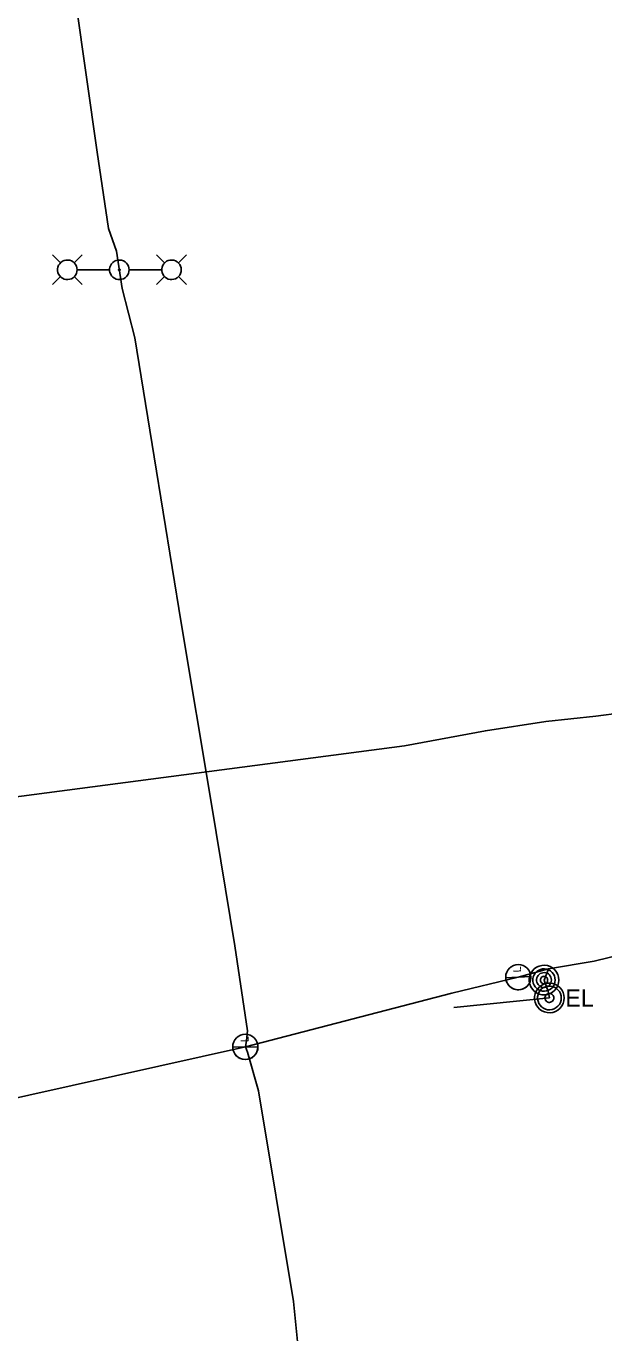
# Model space of a CAD drawing. Extents: x 600849 to 606371, y 330010 to 403088.
# Drawn here: x 604245.7 to 604374.2, y 338962.3 to 339253 of the extents above; entities that cross this region are included whole.
import ezdxf

# ---------------------------------------------------------------- set-up
doc = ezdxf.new("R2010")
doc.units = 0
for name, color, linetype in [('E_FTMS', 7, 'Continuous'), ('E_FTMS_Conduit', 7, 'Continuous'), ('E_LTG', 7, 'Continuous'), ('E_LTG_CID', 7, 'Continuous'), ('E_MISCPROP', 7, 'Continuous'), ('E_UTL_E', 7, 'Continuous'), ('E_UTL_E_UG', 7, 'Continuous')]:
    doc.layers.add(name, color=color, linetype=linetype)

# ---------------------------------------------------------------- blocks, each defined once
blk = doc.blocks.new('_U285')
at = {"layer": 'E_LTG'}
blk.add_lwpolyline([(0.001, -0.171), (0.001, 0.172)], dxfattribs=at)
blk.add_circle((0.001, 0), 0.171, dxfattribs=at)
blk.add_arc((0.001, 0), 0.171, 90, 270, dxfattribs=at)
blk.add_text('L', height=0.108, dxfattribs=at).set_placement((0.066, -0.042))
blk = doc.blocks.new('_U286')
at = {"layer": 'E_LTG'}
blk.add_lwpolyline([(0.001, -0.171), (0.001, 0.172)], dxfattribs=at)
blk.add_circle((0.001, 0), 0.171, dxfattribs=at)
blk.add_arc((0.001, 0), 0.171, 90, 270, dxfattribs=at)
blk.add_text('L', height=0.108, dxfattribs=at).set_placement((0.066, -0.042))

msp = doc.modelspace()

# ---------------------------------------------------------------- linework, layer by layer
at = {"layer": 'E_FTMS_Conduit'}
msp.add_lwpolyline([(604191.75, 339074.79), (604193.7, 339074.89), (604206.98, 339076.38), (604225.68, 339079.98), (604237.18, 339080.75), (604237.19, 339080.74), (604329.81, 339092.9), (604347.83, 339096.24), (604361.27, 339098.27), (604372.38, 339099.46), (604378.12, 339100.26), (604379.91, 339100.81), (604381.99, 339101.16), (604439.79, 339107.28), (604472.18, 339110.08), (604487.12, 339110.95)], dxfattribs=at)
at = {"layer": 'E_LTG'}
for points in [[(604253.3, 339200.28), (604251.52, 339202.06)], [(604257, 339198.76), (604256.96, 339199.17), (604256.85, 339199.57), (604256.66, 339199.94), (604256.4, 339200.26), (604256.09, 339200.53), (604255.73, 339200.74), (604255.34, 339200.88), (604254.93, 339200.94), (604254.52, 339200.92), (604254.11, 339200.82), (604253.74, 339200.65), (604253.4, 339200.41), (604253.12, 339200.11), (604252.89, 339199.76), (604252.74, 339199.37), (604252.66, 339198.97), (604252.66, 339198.56), (604252.74, 339198.15), (604252.89, 339197.77), (604253.12, 339197.42), (604253.4, 339197.12), (604253.74, 339196.88), (604254.11, 339196.71), (604254.52, 339196.61), (604254.93, 339196.59), (604255.34, 339196.65), (604255.73, 339196.78), (604256.09, 339196.99), (604256.4, 339197.26), (604256.66, 339197.59), (604256.85, 339197.95), (604256.96, 339198.35), (604257, 339198.76)], [(604256.35, 339200.28), (604258.13, 339202.06)], [(604268.57, 339198.76), (604268.53, 339199.17), (604268.41, 339199.57), (604268.22, 339199.94), (604267.97, 339200.26), (604267.65, 339200.53), (604267.3, 339200.74), (604266.9, 339200.88), (604266.49, 339200.93), (604266.08, 339200.91), (604265.68, 339200.82), (604265.3, 339200.65), (604264.97, 339200.41), (604264.68, 339200.11), (604264.46, 339199.76), (604264.3, 339199.37), (604264.23, 339198.97), (604264.23, 339198.55), (604264.3, 339198.15), (604264.46, 339197.76), (604264.68, 339197.42), (604264.97, 339197.12), (604265.3, 339196.88), (604265.68, 339196.71), (604266.08, 339196.61), (604266.49, 339196.59), (604266.9, 339196.65), (604267.3, 339196.78), (604267.65, 339196.99), (604267.97, 339197.26), (604268.22, 339197.59), (604268.41, 339197.95), (604268.53, 339198.35), (604268.57, 339198.76)], [(604276.47, 339200.29), (604274.69, 339202.06)], [(604280.17, 339198.76), (604280.13, 339199.17), (604280.01, 339199.57), (604279.82, 339199.94), (604279.57, 339200.26), (604279.26, 339200.53), (604278.9, 339200.74), (604278.51, 339200.88), (604278.1, 339200.93), (604277.68, 339200.91), (604277.28, 339200.82), (604276.91, 339200.65), (604276.57, 339200.41), (604276.28, 339200.11), (604276.06, 339199.76), (604275.91, 339199.37), (604275.83, 339198.97), (604275.83, 339198.55), (604275.91, 339198.15), (604276.06, 339197.76), (604276.28, 339197.42), (604276.57, 339197.12), (604276.91, 339196.88), (604277.28, 339196.71), (604277.68, 339196.61), (604278.1, 339196.59), (604278.51, 339196.65), (604278.9, 339196.78), (604279.26, 339196.99), (604279.57, 339197.26), (604279.82, 339197.59), (604280.01, 339197.95), (604280.13, 339198.35), (604280.17, 339198.76)], [(604279.52, 339200.29), (604281.3, 339202.06)], [(604253.3, 339197.24), (604251.52, 339195.46)], [(604256.35, 339197.24), (604258.13, 339195.46)], [(604257.04, 339198.76), (604264.22, 339198.76)], [(604266.56, 339198.76), (604266.55, 339198.79), (604266.55, 339198.82), (604266.53, 339198.85), (604266.51, 339198.88), (604266.49, 339198.9), (604266.46, 339198.91), (604266.43, 339198.92), (604266.4, 339198.93), (604266.37, 339198.93), (604266.34, 339198.92), (604266.31, 339198.91), (604266.28, 339198.89), (604266.26, 339198.86), (604266.24, 339198.84), (604266.23, 339198.81), (604266.23, 339198.78), (604266.23, 339198.75), (604266.23, 339198.71), (604266.24, 339198.69), (604266.26, 339198.66), (604266.28, 339198.64), (604266.31, 339198.62), (604266.34, 339198.6), (604266.37, 339198.6), (604266.4, 339198.6), (604266.43, 339198.6), (604266.46, 339198.61), (604266.49, 339198.63), (604266.51, 339198.65), (604266.53, 339198.67), (604266.55, 339198.7), (604266.55, 339198.73), (604266.56, 339198.76)], [(604275.78, 339198.76), (604268.6, 339198.76)], [(604276.47, 339197.24), (604274.69, 339195.46)], [(604279.52, 339197.24), (604281.3, 339195.46)]]:
    msp.add_lwpolyline(points, dxfattribs=at)
at = {"layer": 'E_LTG_CID'}
for points in [[(604306.89, 338951.53), (604305.14, 338969.31), (604297.33, 339016.18), (604294.93, 339024.76), (604294.42, 339025.92), (604294.68, 339027.32), (604294.92, 339029.51), (604292.06, 339048.39), (604286.86, 339079.89), (604280.17, 339120.23), (604274.15, 339157.15), (604269.86, 339183.66), (604266.99, 339194.59), (604265.78, 339202.89), (604263.97, 339207.96), (604261.47, 339224.9), (604256.72, 339258.28)], [(604362.06, 339036.82), (604361.81, 339038.26), (604360.87, 339040.81), (604361.83, 339043.26), (604372.05, 339045.03), (604388.72, 339049.08), (604413.62, 339049.2), (604438.74, 339048.45), (604442.01, 339048.64)], [(604361.83, 339043.26), (604355.15, 339041.42), (604340.39, 339037.91), (604294.42, 339025.92)], [(604294.42, 339025.92), (604226.93, 339010.91), (604225.04, 339011.09), (604194.7, 339009.16), (604175.97, 339007.72), (604172.17, 339007.37), (604170.97, 339007.05), (604170.02, 339006.34), (604168.49, 339005.05), (604164.44, 339005.28), (604156.9, 339007.45)]]:
    msp.add_lwpolyline(points, dxfattribs=at)
at = {"layer": 'E_MISCPROP'}
for points in [[(604364.17, 339040.81), (604364.11, 339041.43), (604363.93, 339042.03), (604363.65, 339042.59), (604363.26, 339043.08), (604362.78, 339043.49), (604362.24, 339043.81), (604361.65, 339044.01), (604361.03, 339044.1), (604360.4, 339044.07), (604359.79, 339043.92), (604359.22, 339043.66), (604358.71, 339043.3), (604358.28, 339042.85), (604357.94, 339042.32), (604357.7, 339041.74), (604357.58, 339041.12), (604357.58, 339040.49), (604357.7, 339039.88), (604357.94, 339039.29), (604358.28, 339038.77), (604358.71, 339038.31), (604359.22, 339037.95), (604359.79, 339037.69), (604360.4, 339037.54), (604361.03, 339037.51), (604361.65, 339037.6), (604362.24, 339037.8), (604362.78, 339038.12), (604363.26, 339038.53), (604363.65, 339039.02), (604363.93, 339039.58), (604364.11, 339040.18), (604364.17, 339040.81)], [(604363.34, 339040.81), (604363.3, 339041.27), (604363.17, 339041.73), (604362.95, 339042.14), (604362.66, 339042.51), (604362.31, 339042.82), (604361.9, 339043.06), (604361.45, 339043.21), (604360.99, 339043.28), (604360.52, 339043.26), (604360.06, 339043.14), (604359.63, 339042.95), (604359.25, 339042.68), (604358.92, 339042.34), (604358.67, 339041.94), (604358.49, 339041.5), (604358.41, 339041.04), (604358.41, 339040.57), (604358.49, 339040.11), (604358.67, 339039.67), (604358.92, 339039.28), (604359.25, 339038.94), (604359.63, 339038.66), (604360.06, 339038.47), (604360.52, 339038.36), (604360.99, 339038.33), (604361.45, 339038.4), (604361.9, 339038.55), (604362.31, 339038.79), (604362.66, 339039.1), (604362.95, 339039.47), (604363.17, 339039.89), (604363.3, 339040.34), (604363.34, 339040.81)], [(604362.52, 339040.81), (604362.49, 339041.12), (604362.4, 339041.42), (604362.26, 339041.7), (604362.06, 339041.94), (604361.83, 339042.15), (604361.56, 339042.31), (604361.26, 339042.41), (604360.95, 339042.45), (604360.63, 339042.44), (604360.33, 339042.36), (604360.04, 339042.23), (604359.79, 339042.05), (604359.57, 339041.83), (604359.4, 339041.56), (604359.29, 339041.27), (604359.23, 339040.96), (604359.23, 339040.65), (604359.29, 339040.34), (604359.4, 339040.05), (604359.57, 339039.79), (604359.79, 339039.56), (604360.04, 339039.38), (604360.33, 339039.25), (604360.63, 339039.17), (604360.95, 339039.16), (604361.26, 339039.2), (604361.56, 339039.3), (604361.83, 339039.46), (604362.06, 339039.67), (604362.26, 339039.91), (604362.4, 339040.19), (604362.49, 339040.49), (604362.52, 339040.81)], [(604361.69, 339040.81), (604361.68, 339040.96), (604361.64, 339041.11), (604361.56, 339041.25), (604361.47, 339041.37), (604361.35, 339041.48), (604361.21, 339041.56), (604361.06, 339041.61), (604360.91, 339041.63), (604360.75, 339041.62), (604360.6, 339041.59), (604360.46, 339041.52), (604360.33, 339041.43), (604360.22, 339041.32), (604360.14, 339041.18), (604360.08, 339041.04), (604360.05, 339040.88), (604360.05, 339040.73), (604360.08, 339040.57), (604360.14, 339040.43), (604360.22, 339040.3), (604360.33, 339040.18), (604360.46, 339040.09), (604360.6, 339040.03), (604360.75, 339039.99), (604360.91, 339039.98), (604361.06, 339040), (604361.21, 339040.06), (604361.35, 339040.13), (604361.47, 339040.24), (604361.56, 339040.36), (604361.64, 339040.5), (604361.68, 339040.65), (604361.69, 339040.81)]]:
    msp.add_lwpolyline(points, dxfattribs=at)
at = {"layer": 'E_UTL_E'}
for points in [[(604365.36, 339036.82), (604365.3, 339037.45), (604365.12, 339038.05), (604364.84, 339038.61), (604364.45, 339039.1), (604363.97, 339039.51), (604363.43, 339039.82), (604362.84, 339040.03), (604362.22, 339040.12), (604361.59, 339040.09), (604360.98, 339039.94), (604360.41, 339039.68), (604359.9, 339039.32), (604359.47, 339038.86), (604359.13, 339038.34), (604358.89, 339037.75), (604358.77, 339037.14), (604358.77, 339036.51), (604358.89, 339035.89), (604359.13, 339035.31), (604359.47, 339034.78), (604359.9, 339034.33), (604360.41, 339033.97), (604360.98, 339033.7), (604361.59, 339033.56), (604362.22, 339033.53), (604362.84, 339033.62), (604363.43, 339033.82), (604363.97, 339034.13), (604364.45, 339034.55), (604364.84, 339035.04), (604365.12, 339035.6), (604365.3, 339036.2), (604365.36, 339036.82)], [(604365.36, 339036.82), (604365.3, 339037.45), (604365.12, 339038.05), (604364.84, 339038.61), (604364.45, 339039.1), (604363.97, 339039.51), (604363.43, 339039.82), (604362.84, 339040.03), (604362.22, 339040.12), (604361.59, 339040.09), (604360.98, 339039.94), (604360.41, 339039.68), (604359.9, 339039.32), (604359.47, 339038.86), (604359.13, 339038.34), (604358.89, 339037.75), (604358.77, 339037.14), (604358.77, 339036.51), (604358.89, 339035.89), (604359.13, 339035.31), (604359.47, 339034.78), (604359.9, 339034.33), (604360.41, 339033.97), (604360.98, 339033.7), (604361.59, 339033.56), (604362.22, 339033.53), (604362.84, 339033.62), (604363.43, 339033.82), (604363.97, 339034.13), (604364.45, 339034.55), (604364.84, 339035.04), (604365.12, 339035.6), (604365.3, 339036.2), (604365.36, 339036.82)], [(604364.7, 339036.82), (604364.65, 339037.32), (604364.51, 339037.8), (604364.28, 339038.25), (604363.97, 339038.64), (604363.59, 339038.97), (604363.16, 339039.22), (604362.68, 339039.39), (604362.19, 339039.46), (604361.68, 339039.44), (604361.2, 339039.32), (604360.74, 339039.11), (604360.33, 339038.82), (604359.98, 339038.46), (604359.71, 339038.03), (604359.53, 339037.57), (604359.43, 339037.07), (604359.43, 339036.57), (604359.53, 339036.08), (604359.71, 339035.61), (604359.98, 339035.19), (604360.33, 339034.83), (604360.74, 339034.54), (604361.2, 339034.33), (604361.68, 339034.21), (604362.19, 339034.19), (604362.68, 339034.26), (604363.16, 339034.42), (604363.59, 339034.67), (604363.97, 339035), (604364.28, 339035.4), (604364.51, 339035.84), (604364.65, 339036.32), (604364.7, 339036.82)], [(604364.7, 339036.82), (604364.65, 339037.32), (604364.51, 339037.8), (604364.28, 339038.25), (604363.97, 339038.64), (604363.59, 339038.97), (604363.16, 339039.22), (604362.68, 339039.39), (604362.19, 339039.46), (604361.68, 339039.44), (604361.2, 339039.32), (604360.74, 339039.11), (604360.33, 339038.82), (604359.98, 339038.46), (604359.71, 339038.03), (604359.53, 339037.57), (604359.43, 339037.07), (604359.43, 339036.57), (604359.53, 339036.08), (604359.71, 339035.61), (604359.98, 339035.19), (604360.33, 339034.83), (604360.74, 339034.54), (604361.2, 339034.33), (604361.68, 339034.21), (604362.19, 339034.19), (604362.68, 339034.26), (604363.16, 339034.42), (604363.59, 339034.67), (604363.97, 339035), (604364.28, 339035.4), (604364.51, 339035.84), (604364.65, 339036.32), (604364.7, 339036.82)], [(604363.05, 339036.82), (604363.03, 339037.01), (604362.98, 339037.19), (604362.89, 339037.36), (604362.78, 339037.51), (604362.63, 339037.63), (604362.47, 339037.72), (604362.29, 339037.79), (604362.11, 339037.81), (604361.92, 339037.8), (604361.74, 339037.76), (604361.56, 339037.68), (604361.41, 339037.57), (604361.28, 339037.44), (604361.18, 339037.28), (604361.11, 339037.1), (604361.07, 339036.92), (604361.07, 339036.73), (604361.11, 339036.54), (604361.18, 339036.37), (604361.28, 339036.21), (604361.41, 339036.07), (604361.56, 339035.97), (604361.74, 339035.89), (604361.92, 339035.84), (604362.11, 339035.83), (604362.29, 339035.86), (604362.47, 339035.92), (604362.63, 339036.02), (604362.78, 339036.14), (604362.89, 339036.29), (604362.98, 339036.46), (604363.03, 339036.64), (604363.05, 339036.82)], [(604363.05, 339036.82), (604363.03, 339037.01), (604362.98, 339037.19), (604362.89, 339037.36), (604362.78, 339037.51), (604362.63, 339037.63), (604362.47, 339037.72), (604362.29, 339037.79), (604362.11, 339037.81), (604361.92, 339037.8), (604361.74, 339037.76), (604361.56, 339037.68), (604361.41, 339037.57), (604361.28, 339037.44), (604361.18, 339037.28), (604361.11, 339037.1), (604361.07, 339036.92), (604361.07, 339036.73), (604361.11, 339036.54), (604361.18, 339036.37), (604361.28, 339036.21), (604361.41, 339036.07), (604361.56, 339035.97), (604361.74, 339035.89), (604361.92, 339035.84), (604362.11, 339035.83), (604362.29, 339035.86), (604362.47, 339035.92), (604362.63, 339036.02), (604362.78, 339036.14), (604362.89, 339036.29), (604362.98, 339036.46), (604363.03, 339036.64), (604363.05, 339036.82)]]:
    msp.add_lwpolyline(points, dxfattribs=at)
at = {"layer": 'E_UTL_E_UG'}
msp.add_lwpolyline([(604362.06, 339036.82), (604340.79, 339034.67)], dxfattribs=at)

# ---------------------------------------------------------------- block references
at = {"layer": 'E_FTMS'}
for name, p, xscale, yscale, rotation in [('_U285', (604355.15, 339041.42), 16.404166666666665, 16.40416666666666, 92.51250907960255), ('_U286', (604294.42, 339025.92), 16.40416666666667, 16.40416666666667, 89.38304225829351)]:
    msp.add_blockref(name, p, dxfattribs=dict(at, xscale=xscale, yscale=yscale, rotation=rotation))

# ---------------------------------------------------------------- texts
at = {"layer": 'E_UTL_E'}
msp.add_text('EL', height=3.849, dxfattribs=at).set_placement((604365.62, 339034.88))
msp.add_text('EL', height=3.849, dxfattribs=at).set_placement((604365.62, 339034.88))

doc.saveas('drawing.dxf')
